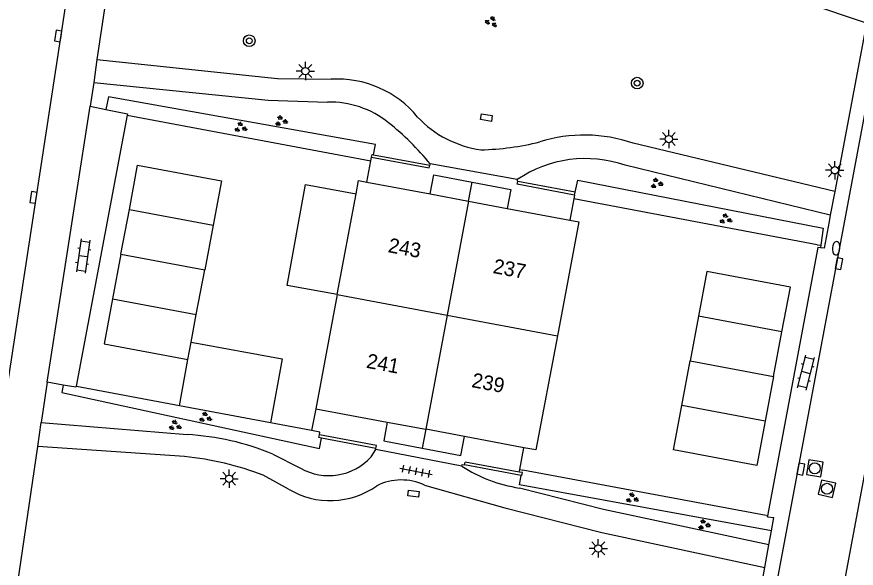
# Model space of a CAD drawing. Extents: x 124000 to 128010, y 398999 to 403000.
# Drawn here: x 126500.4 to 126557.7, y 399522.4 to 399560.1 of the extents above; entities that cross this region are included whole.
import ezdxf

# ---------------------------------------------------------------- set-up
doc = ezdxf.new("R2010")
doc.units = 0
for name, color, linetype in [('gg-afsc-erfafscheiding', 7, 'Continuous'), ('gg-afsc-hekwerk', 7, 'Continuous'), ('gg-afsc-muur', 7, 'Continuous'), ('gg-anno-huisnummerreeks BGT', 7, 'Continuous'), ('gg-bbg-bijgebouw', 7, 'Continuous'), ('gg-bbg-hoofdgebouw', 7, 'Continuous'), ('gg-bbg-luifel en loopbrug', 7, 'Continuous'), ('gg-bbg-tussenscheiding', 7, 'Continuous'), ('gg-knt-verharding', 7, 'Continuous'), ('gt-grn-groengrens', 7, 'Continuous'), ('gt-grn-vlakafsluiter', 7, 'Continuous'), ('gt-symb-boom', 7, 'Continuous'), ('gt-symb-brandkraan', 7, 'Continuous'), ('gt-symb-groenvak', 7, 'Continuous'), ('gt-symb-klinker verharding', 7, 'Continuous'), ('gt-symb-kolk', 7, 'Continuous'), ('gt-symb-kolk center center', 7, 'Continuous'), ('gt-symb-lichtmast', 7, 'Continuous'), ('gt-symb-rioolschacht', 7, 'Continuous'), ('gt-symb-tegel verharding', 7, 'Continuous')]:
    doc.layers.add(name, color=color, linetype=linetype)

# ---------------------------------------------------------------- blocks, each defined once
blk = doc.blocks.new('gt0-KOLK')
at = {"layer": 'gt-symb-kolk'}
blk.add_lwpolyline([(0, 0), (0.375, 0), (0.375, 0.4), (-0.375, 0.4), (-0.375, 0), (0, 0)], dxfattribs=at)
blk = doc.blocks.new('gt0-KL1')
at = {"layer": 'gt-symb-klinker verharding'}
for p, q in [((-1.15, 0.3), (1.15, 0.3)), ((-1, -0.3), (-1, 0.3)), ((-0.5, 0.3), (-0.5, 0.45)), ((0, -0.3), (0, 0.3)), ((0.5, 0.3), (0.5, 0.45)), ((1, -0.3), (1, 0.3)), ((-1.15, -0.3), (1.15, -0.3)), ((-0.5, -0.45), (-0.5, -0.3)), ((0.5, -0.45), (0.5, -0.3))]:
    blk.add_line(p, q, dxfattribs=at)
blk = doc.blocks.new('gt0-RS')
at = {"layer": 'gt-symb-rioolschacht'}
blk.add_lwpolyline([(-0.5, -0.5), (0.5, -0.5), (0.5, 0.5), (-0.5, 0.5)], close=True, dxfattribs=at)
blk.add_circle((0, 0), 0.375, dxfattribs=at)
blk = doc.blocks.new('gt0-BR')
at = {"layer": 'gt-symb-brandkraan'}
for centre, radius, start, end in [((-0.244, 0), 0.206, 107.56694, 252.43307), ((0.599, -2.664), 3, 106.89205, 107.56694), ((0, -0.691), 0.938, 73.10799, 106.89205), ((-0.599, -2.664), 3, 72.43309, 73.10799), ((0.244, 0), 0.206, 287.56695, 72.43309), ((0.599, 2.664), 3, 252.43307, 253.10797), ((0, 0.691), 0.938, 253.10797, 286.89206), ((-0.599, 2.664), 3, 286.89206, 287.56695)]:
    blk.add_arc(centre, radius, start, end, dxfattribs=at)
blk = doc.blocks.new('gt0-LMAST')
at = {"layer": 'gt-symb-lichtmast'}
for p, q in [((-0.005, 0.246), (-0.005, 0.621)), ((-0.182, 0.173), (-0.447, 0.438)), ((0.172, 0.173), (0.437, 0.438)), ((-0.255, -0.004), (-0.63, -0.004)), ((-0.182, -0.181), (-0.447, -0.446)), ((-0.005, -0.254), (-0.005, -0.629)), ((0.437, -0.446), (0.172, -0.181)), ((0.245, -0.004), (0.62, -0.004))]:
    blk.add_line(p, q, dxfattribs=at)
blk.add_circle((-0.005, -0.004), 0.25, dxfattribs=at)
blk = doc.blocks.new('gt0-GRVAK')
at = {"layer": 'gt-symb-groenvak'}
for p, q in [((-0.11, 0.189), (-0.228, 0.24)), ((-0.182, 0.153), (0.088, 0.153)), ((-0.091, 0.211), (-0.156, 0.322)), ((-0.047, 0.214), (-0.047, 0.393)), ((-0.004, 0.211), (0.061, 0.322)), ((0.015, 0.189), (0.133, 0.24)), ((0.262, -0.052), (0.197, 0.059)), ((0.305, -0.049), (0.305, 0.13)), ((0.349, -0.052), (0.414, 0.059)), ((-0.245, -0.228), (-0.363, -0.177)), ((-0.318, -0.264), (-0.047, -0.264)), ((-0.226, -0.206), (-0.291, -0.095)), ((-0.183, -0.203), (-0.183, -0.024)), ((-0.139, -0.206), (-0.074, -0.095)), ((-0.12, -0.228), (-0.002, -0.177)), ((0.243, -0.074), (0.125, -0.023)), ((0.17, -0.11), (0.441, -0.11)), ((0.368, -0.074), (0.486, -0.023))]:
    blk.add_line(p, q, dxfattribs=at)
blk = doc.blocks.new('gt0-BOOM')
at = {"layer": 'gt-symb-boom'}
for radius in [0.4, 0.2]:
    blk.add_circle((0, 0), radius, dxfattribs=at)
blk = doc.blocks.new('gt0-KOLKCC')
at = {"layer": 'gt-symb-kolk center center'}
blk.add_lwpolyline([(-0.375, 0.2), (0.375, 0.2), (0.375, -0.2), (-0.375, -0.2)], close=True, dxfattribs=at)
blk = doc.blocks.new('gt0-TEG1')
at = {"layer": 'gt-symb-tegel verharding'}
for p, q in [((-1.125, 0), (1.125, 0)), ((-0.9, -0.25), (-0.9, 0.25)), ((-0.45, -0.25), (-0.45, 0.25)), ((0, -0.25), (0, 0.25)), ((0.45, -0.25), (0.45, 0.25)), ((0.9, -0.25), (0.9, 0.25))]:
    blk.add_line(p, q, dxfattribs=at)

msp = doc.modelspace()

# ---------------------------------------------------------------- linework, layer by layer
at = {"layer": 'gg-afsc-erfafscheiding'}
for p, q in [((126524.306, 399548.83), (126524.576, 399550.273)), ((126524.576, 399550.273), (126524.622, 399550.521)), ((126538.497, 399547.944), (126538.447, 399547.678)), ((126538.447, 399547.678), (126538.176, 399546.231)), ((126555.087, 399544.539), (126555.319, 399544.506)), ((126555.319, 399544.506), (126555.296, 399544.339)), ((126534.749, 399529.169), (126535.03, 399530.666)), ((126534.717, 399528.999), (126534.749, 399529.169)), ((126534.749, 399529.169), (126534.97, 399529.128))]:
    msp.add_line(p, q, dxfattribs=at)
at = {"layer": 'gg-afsc-hekwerk'}
for p, q in [((126507.921, 399553.409), (126524.576, 399550.273)), ((126555.087, 399544.539), (126538.447, 399547.678)), ((126511.491, 399533.537), (126504.469, 399534.859)), ((126520.528, 399531.835), (126517.71, 399532.366)), ((126521.098, 399531.728), (126520.528, 399531.835)), ((126551.59, 399526.019), (126534.97, 399529.128))]:
    msp.add_line(p, q, dxfattribs=at)
at = {"layer": 'gg-afsc-muur'}
for p, q in [((126524.765, 399550.684), (126528.594, 399549.994)), ((126538.533, 399548.13), (126534.61, 399548.874)), ((126538.497, 399547.944), (126538.533, 399548.13)), ((126521.028, 399531.354), (126521.065, 399531.55)), ((126521.2, 399531.322), (126521.028, 399531.354)), ((126524.966, 399530.814), (126521.065, 399531.55)), ((126524.924, 399530.619), (126521.2, 399531.322)), ((126524.924, 399530.619), (126524.966, 399530.814)), ((126530.979, 399529.483), (126531.015, 399529.679)), ((126534.842, 399528.772), (126530.979, 399529.483)), ((126534.717, 399528.999), (126531.015, 399529.679)), ((126534.939, 399528.958), (126534.717, 399528.999)), ((126534.903, 399528.761), (126534.939, 399528.958)), ((126534.903, 399528.761), (126534.842, 399528.772))]:
    msp.add_line(p, q, dxfattribs=at)
for points in [[(126524.622, 399550.521), (126524.655, 399550.704), (126524.765, 399550.684)], [(126524.622, 399550.521), (126528.56, 399549.81), (126528.594, 399549.994)], [(126538.497, 399547.944), (126534.575, 399548.687), (126534.61, 399548.874)]]:
    msp.add_lwpolyline(points, dxfattribs=at)
at = {"layer": 'gg-bbg-bijgebouw'}
for p, q in [((126507.495, 399543.897), (126508.069, 399546.953)), ((126508.069, 399546.953), (126513.792, 399545.877)), ((126513.792, 399545.877), (126513.218, 399542.822)), ((126507.495, 399543.897), (126506.921, 399540.841)), ((126512.644, 399539.766), (126513.218, 399542.822)), ((126506.921, 399540.841), (126512.644, 399539.766)), ((126546.967, 399539.662), (126546.394, 399536.61)), ((126552.672, 399538.59), (126546.967, 399539.662)), ((126552.098, 399535.538), (126552.672, 399538.59)), ((126545.82, 399533.558), (126546.394, 399536.61)), ((126552.098, 399535.538), (126551.525, 399532.487)), ((126551.525, 399532.487), (126545.82, 399533.558))]:
    msp.add_line(p, q, dxfattribs=at)
at = {"layer": 'gg-bbg-hoofdgebouw'}
for p, q in [((126524.306, 399548.83), (126528.62, 399548.022)), ((126522.271, 399541.134), (126523.565, 399548.035)), ((126528.62, 399548.022), (126531.258, 399547.527)), ((126531.258, 399547.527), (126533.896, 399547.033)), ((126533.896, 399547.033), (126538.176, 399546.231)), ((126522.271, 399541.134), (126520.809, 399533.332)), ((126520.809, 399533.332), (126525.696, 399532.416)), ((126525.696, 399532.416), (126528.334, 399531.921)), ((126530.972, 399531.427), (126528.334, 399531.921)), ((126535.03, 399530.666), (126530.972, 399531.427))]:
    msp.add_line(p, q, dxfattribs=at)
for points in [[(126523.565, 399548.035), (126523.734, 399548.937), (126524.306, 399548.83)], [(126538.176, 399546.231), (126538.783, 399546.117), (126537.32, 399538.314)], [(126537.32, 399538.314), (126535.858, 399530.511), (126535.03, 399530.666)]]:
    msp.add_lwpolyline(points, dxfattribs=at)
at = {"layer": 'gg-bbg-luifel en loopbrug'}
for p, q in [((126531.258, 399547.527), (126531.504, 399548.816)), ((126512.288, 399537.871), (126512.644, 399539.766)), ((126512.067, 399536.692), (126512.288, 399537.871)), ((126511.491, 399533.537), (126512.067, 399536.692)), ((126517.71, 399532.366), (126511.491, 399533.537)), ((126528.334, 399531.921), (126528.088, 399530.632))]:
    msp.add_line(p, q, dxfattribs=at)
for points in [[(126508.069, 399546.953), (126508.618, 399549.984), (126514.361, 399548.905), (126513.792, 399545.877)], [(126528.62, 399548.022), (126528.868, 399549.32), (126531.504, 399548.816)], [(126522.271, 399541.134), (126518.846, 399541.759), (126520.107, 399548.667), (126523.565, 399548.035)], [(126531.504, 399548.816), (126534.141, 399548.311), (126533.896, 399547.033)], [(126552.672, 399538.59), (126553.249, 399541.641), (126547.54, 399542.713), (126546.967, 399539.662)], [(126506.921, 399540.841), (126506.357, 399537.764), (126512.067, 399536.692)], [(126512.288, 399537.871), (126518.508, 399536.736), (126517.71, 399532.366)], [(126551.525, 399532.487), (126550.958, 399529.441), (126545.248, 399530.515), (126545.82, 399533.558)], [(126525.696, 399532.416), (126525.451, 399531.137), (126528.088, 399530.632)], [(126528.088, 399530.632), (126530.724, 399530.128), (126530.972, 399531.427)]]:
    msp.add_lwpolyline(points, dxfattribs=at)
at = {"layer": 'gg-bbg-tussenscheiding'}
for p, q in [((126531.258, 399547.527), (126529.796, 399539.724)), ((126507.495, 399543.897), (126513.218, 399542.822)), ((126522.271, 399541.134), (126529.796, 399539.724)), ((126529.796, 399539.724), (126528.334, 399531.921)), ((126529.796, 399539.724), (126537.32, 399538.314)), ((126546.394, 399536.61), (126552.098, 399535.538))]:
    msp.add_line(p, q, dxfattribs=at)
at = {"layer": 'gg-knt-verharding'}
for p, q in [((126507.696, 399569.412), (126505.855, 399557.219)), ((126558.441, 399559.706), (126554.303, 399561.087)), ((126558.441, 399559.706), (126556.287, 399548.194)), ((126505.855, 399557.219), (126505.633, 399555.636)), ((126505.633, 399555.636), (126505.394, 399554.017)), ((126502.452, 399535.145), (126505.394, 399554.017)), ((126505.394, 399554.017), (126506.466, 399553.797)), ((126507.921, 399553.409), (126504.434, 399534.866)), ((126556.287, 399548.194), (126542.498, 399551.482)), ((126528.626, 399550.075), (126528.594, 399549.994)), ((126534.583, 399548.996), (126528.626, 399550.075)), ((126555.971, 399546.568), (126541.961, 399549.979)), ((126556.287, 399548.194), (126555.971, 399546.568)), ((126555.971, 399546.568), (126555.89, 399546.137)), ((126502.452, 399535.145), (126502.052, 399532.391)), ((126503.539, 399534.951), (126502.452, 399535.145)), ((126501.814, 399530.752), (126502.052, 399532.391)), ((126502.052, 399532.391), (126512.017, 399531.561)), ((126500.421, 399521.282), (126501.814, 399530.752)), ((126511.845, 399530.056), (126501.814, 399530.752)), ((126524.91, 399530.542), (126524.924, 399530.619)), ((126517.873, 399530.224), (126519.761, 399529.27)), ((126524.59, 399530.038), (126524.91, 399530.542)), ((126530.791, 399529.411), (126524.91, 399530.542)), ((126518.947, 399527.837), (126517.218, 399528.786)), ((126551.954, 399524.987), (126552.116, 399525.888)), ((126551.781, 399524.026), (126551.954, 399524.987)), ((126551.503, 399522.48), (126551.781, 399524.026)), ((126547.272, 399500), (126551.503, 399522.48))]:
    msp.add_line(p, q, dxfattribs=at)
for points in [[(126498.38, 399525.895), (126498.59, 399527.194), (126499.907, 399535.935), (126507.591, 399586.287), (126508.24, 399590.446)], [(126548.307, 399500), (126563.87, 399583.035), (126562.406, 399583.271)], [(126569.676, 399581.937), (126568.263, 399582.203), (126552.912, 399500)], [(126505.855, 399557.219), (126518.204, 399555.915), (126521.861, 399555.861)], [(126505.633, 399555.636), (126517.551, 399554.423), (126519.58, 399554.369), (126521.61, 399554.292)], [(126506.466, 399553.797), (126507.937, 399553.496), (126507.921, 399553.409)], [(126534.583, 399548.996), (126534.562, 399548.883), (126534.61, 399548.874)], [(126555.89, 399546.137), (126555.546, 399544.304), (126555.296, 399544.339)], [(126555.296, 399544.339), (126555.118, 399544.364), (126551.686, 399526.001)], [(126504.434, 399534.866), (126504.421, 399534.794), (126503.539, 399534.951)], [(126530.791, 399529.411), (126530.81, 399529.514), (126530.979, 399529.483)], [(126528.25, 399528.104), (126533.731, 399526.556), (126540.357, 399524.873), (126551.503, 399522.48)], [(126551.781, 399524.026), (126540.476, 399526.445), (126534.728, 399527.909)], [(126551.686, 399526.001), (126551.674, 399525.938), (126552.116, 399525.888)]]:
    msp.add_lwpolyline(points, dxfattribs=at)
for centre, radius, start, end in [((126522.284, 399548.771), 7.102, 39.39585, 93.41151), ((126521.804, 399547.983), 6.312, 51.0232, 91.7605), ((126533.097, 399558.259), 7.291, 223.08277, 262.12528), ((126514.497, 399538.612), 18.194, 39.05152, 51.69665), ((126539.159, 399541.849), 10.195, 70.88385, 107.37488), ((126531.682, 399569.274), 18.242, 271.30557, 284.06306), ((126539.249, 399542.154), 8.282, 70.886, 124.2921), ((126511.081, 399513.968), 17.618, 67.32391, 86.95425), ((126509.731, 399509.113), 21.049, 69.16548, 84.23701), ((126521.698, 399532.654), 3.9, 240.21169, 317.86149), ((126536.188, 399537.646), 9.846, 236.7619, 261.47352), ((126526.658, 399524.714), 3.745, 64.84134, 116.5958), ((126521.791, 399532.557), 5.511, 238.92521, 305.36475)]:
    msp.add_arc(centre, radius, start, end, dxfattribs=at)
at = {"layer": 'gt-grn-groengrens'}
for p, q in [((126504.469, 399534.859), (126504.434, 399534.866)), ((126521.065, 399531.55), (126521.098, 399531.728)), ((126551.59, 399526.019), (126551.686, 399526.001))]:
    msp.add_line(p, q, dxfattribs=at)
for points in [[(126524.765, 399550.684), (126524.895, 399551.403), (126506.644, 399554.667), (126506.466, 399553.797)], [(126538.533, 399548.13), (126538.713, 399548.953), (126555.482, 399545.667), (126555.319, 399544.506)], [(126503.539, 399534.951), (126503.447, 399534.434), (126521.066, 399530.612), (126521.2, 399531.322)], [(126551.954, 399524.987), (126534.723, 399528.125), (126534.842, 399528.772)]]:
    msp.add_lwpolyline(points, dxfattribs=at)
at = {"layer": 'gt-grn-vlakafsluiter'}
msp.add_line((126520.809, 399533.332), (126520.528, 399531.835), dxfattribs=at)

# ---------------------------------------------------------------- block references
at = {"layer": 'gt-symb-boom'}
for p in [(126516.265, 399558.492), (126542.776, 399555.594)]:
    msp.add_blockref('gt0-BOOM', p, dxfattribs=at)
at = {"layer": 'gt-symb-brandkraan', "rotation": -95.22036163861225}
msp.add_blockref('gt0-BR', (126556.371, 399544.306), dxfattribs=at)
at = {"layer": 'gt-symb-groenvak'}
for p, rotation in [((126532.807, 399559.802), -38.58825564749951), ((126515.662, 399552.553), -10.14079314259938), ((126548.809, 399546.292), -11.07387114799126), ((126513.25, 399532.725), -10.658361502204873), ((126511.175, 399532.169), -12.242859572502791), ((126542.419, 399527.204), -10.602058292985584)]:
    msp.add_blockref('gt0-GRVAK', p, dxfattribs=dict(at, rotation=rotation))
for p in [(126518.426, 399553), (126544.086, 399548.736), (126547.326, 399525.394)]:
    msp.add_blockref('gt0-GRVAK', p, dxfattribs=at)
at = {"layer": 'gt-symb-klinker verharding'}
for p, rotation in [((126504.913, 399543.774), -98.39757257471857), ((126554.311, 399535.797), 75.69972255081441)]:
    msp.add_blockref('gt0-KL1', p, dxfattribs=dict(at, rotation=rotation))
at = {"layer": 'gt-symb-kolk'}
for p, rotation in [((126503.402, 399558.789), 81.37347218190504), ((126501.712, 399547.749), 81.29924142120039), ((126556.378, 399543.29), -100.65836150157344), ((126553.762, 399529.236), -100.60205829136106)]:
    msp.add_blockref('gt0-KOLK', p, dxfattribs=dict(at, rotation=rotation))
at = {"layer": 'gt-symb-kolk center center'}
for p, rotation in [((126532.47, 399553.235), 170.89059749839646), ((126527.49, 399527.525), 172.9940952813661)]:
    msp.add_blockref('gt0-KOLKCC', p, dxfattribs=dict(at, rotation=rotation))
at = {"layer": 'gt-symb-lichtmast'}
for p in [(126520.103, 399556.424), (126544.942, 399551.775), (126556.286, 399549.638), (126514.895, 399528.547), (126540.12, 399523.784)]:
    msp.add_blockref('gt0-LMAST', p, dxfattribs=at)
at = {"layer": 'gt-symb-rioolschacht'}
for p, rotation in [((126554.914, 399529.254), 170.62242087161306), ((126555.748, 399527.856), 167.06118937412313)]:
    msp.add_blockref('gt0-RS', p, dxfattribs=dict(at, rotation=rotation))
at = {"layer": 'gt-symb-tegel verharding', "rotation": -11.073871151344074}
msp.add_blockref('gt0-TEG1', (126527.67, 399529.054), dxfattribs=at)

# ---------------------------------------------------------------- texts
at = {"layer": 'gg-anno-huisnummerreeks BGT'}
for s, p in [('243', (126525.7, 399544.042)), ('237', (126532.871, 399542.615)), ('241', (126524.218, 399536.136)), ('239', (126531.409, 399534.815))]:
    msp.add_text(s, height=1, rotation=349.4, dxfattribs=at).set_placement(p)

doc.saveas('drawing.dxf')
